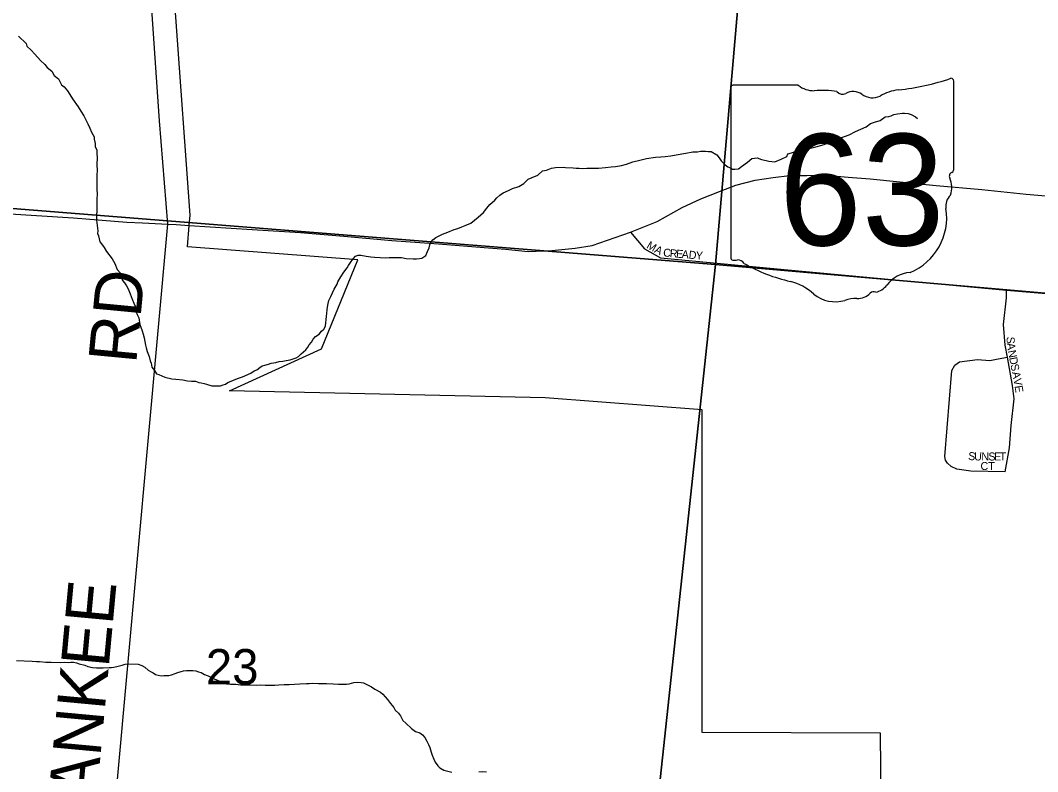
# Model space of a CAD drawing. Extents: x 1310247 to 1552180, y 377264 to 706493.
# Drawn here: x 1434362 to 1440716, y 528333 to 533029 of the extents above; entities that cross this region are included whole.
import ezdxf

# ---------------------------------------------------------------- set-up
doc = ezdxf.new("R2010")
doc.units = 0
for name, color, linetype in [('GM_X_City_Street', 7, 'Continuous'), ('GM_X_City_Street_Text', 7, 'Continuous'), ('GM_X_Corporation', 7, 'Continuous'), ('GM_X_Minor_River', 7, 'Continuous'), ('GM_X_Section', 7, 'Continuous'), ('GM_X_Section_Text', 7, 'Continuous'), ('GM_X_State_Location', 7, 'Continuous'), ('GM_X_State_Route', 7, 'Continuous'), ('GM_X_State_Shield', 7, 'Continuous'), ('GM_X_Township_Road', 7, 'Continuous'), ('GM_X_Township_Road_Text', 7, 'Continuous')]:
    doc.layers.add(name, color=color, linetype=linetype)

msp = doc.modelspace()

# ---------------------------------------------------------------- linework, layer by layer
at = {"layer": 'GM_X_City_Street'}
for points in [[(1438173.8, 531704.6), (1438260.7, 531601.3), (1438360.7, 531544), (1439156.1, 531470.1), (1440521.8, 531342.2), (1441359.6, 531271.6), (1441939, 531212.7)], [(1440512.8, 530208.2), (1440540.6, 530356.9), (1440549.9, 530496.3), (1440568.4, 530663.7), (1440559.1, 530747.4), (1440526.4, 530923.4), (1440512.6, 530998.3), (1440503.3, 531128.4), (1440521.8, 531295.8), (1440521.8, 531342.2)], [(1440512.8, 530208.2), (1440299.1, 530211.7), (1440210.8, 530223.3), (1440175.3, 530240.6), (1440152.8, 530260.5), (1440140.1, 530279.8), (1440136.5, 530302.3), (1440180.4, 530841.5), (1440199.3, 530873.9), (1440226.9, 530894.9), (1440340.7, 530908.9), (1440417.4, 530904.2), (1440468.5, 530913.5), (1440526.4, 530923.4)]]:
    msp.add_lwpolyline(points, dxfattribs=at)
at = {"layer": 'GM_X_Corporation'}
msp.add_lwpolyline([(1439743, 527677), (1439735.1, 528573.2), (1438621.3, 528578.5), (1438620.7, 530594.3), (1437640.5, 530669.4), (1435667.9, 530713.8), (1436242.7, 530975.4), (1436469.5, 531531.5), (1435406.7, 531613), (1435417, 531747.1), (1435422, 531812.4), (1435244.5, 534287.7), (1435239.5, 534489.1), (1435339, 535303.7), (1433602.3, 535359.8)], dxfattribs=at)
at = {"layer": 'GM_X_Minor_River'}
for points in [[(1434351.2, 532929.3), (1434399.7, 532883.3), (1434403.2, 532867), (1434430.4, 532841.9), (1434453.6, 532816.9), (1434488.3, 532777.4), (1434515.6, 532752.3), (1434529, 532733.7), (1434558.3, 532710.5), (1434573.4, 532683.8), (1434600.8, 532662.7), (1434619.5, 532625.8), (1434635.1, 532613.2), (1434656.3, 532588.3), (1434671.6, 532565.6), (1434688.7, 532538.8)], [(1434688.7, 532538.8), (1434723.1, 532489.3), (1434740.1, 532460.5), (1434759.2, 532431.7), (1434772.3, 532407), (1434783.5, 532382.5), (1434796.6, 532355.9), (1434807.7, 532329.3), (1434822.7, 532300.6), (1434824.2, 532286.5), (1434829.3, 532260.2), (1434830.6, 532240), (1434839.8, 532217.5), (1434840.8, 532191.4), (1434842.3, 532175.2), (1434840.3, 532123), (1434841.2, 532092.8), (1434840, 532058.7), (1434840.8, 532026.5), (1434840.1, 532006.4), (1434841, 531976.2), (1434841.7, 531940), (1434840.8, 531915.9), (1434841.1, 531869.6), (1434837.8, 531779.3), (1434839.2, 531763.1), (1434845.4, 531712.6), (1434844.8, 531696.6), (1434850.3, 531682.3), (1434859.1, 531645.8), (1434868.6, 531631.3), (1434885.8, 531608.6), (1434901, 531583.9), (1434935.5, 531538.4), (1434952.6, 531509.6), (1434967.3, 531472.8), (1434988.6, 531449.9), (1435001, 531403.2), (1435012.5, 531388.7), (1435025.9, 531370.1), (1435035.3, 531351.7), (1435048.2, 531319), (1435061, 531286.4), (1435070.2, 531261.9), (1435079.6, 531243.5), (1435086.3, 531207), (1435091.7, 531190.7), (1435103, 531170.2), (1435109.5, 531127.8), (1435114.9, 531111.5), (1435124.2, 531089), (1435129.5, 531068.7), (1435136.6, 531044.3), (1435145, 530999.7), (1435148.4, 530981.5), (1435153.6, 530959.2), (1435166.6, 530928.6), (1435173.6, 530900.2), (1435179.1, 530885.9), (1435184.2, 530861.5), (1435199.5, 530840.9), (1435212.9, 530820.3), (1435226.8, 530815.7), (1435246.6, 530807), (1435264.3, 530798.3), (1435308.2, 530788.6), (1435334.3, 530785.6), (1435376.3, 530782), (1435406.3, 530776.9), (1435430.3, 530774), (1435456.4, 530773.1), (1435476.3, 530766.3), (1435492.3, 530763.7), (1435510.2, 530759), (1435524.1, 530754.5), (1435558, 530745.2), (1435590.1, 530744), (1435612.3, 530745.2), (1435628.5, 530750.6), (1435642.8, 530756.1), (1435659.2, 530765.6), (1435694, 530780.4), (1435718.5, 530791.5), (1435749, 530800.5), (1435802.1, 530824.6), (1435822.7, 530838), (1435839.1, 530845.4), (1435857.7, 530858.8), (1435872.2, 530870.3), (1435888.4, 530873.7), (1435912.8, 530880.9), (1435929.1, 530886.3), (1435957.4, 530891.3), (1435979.7, 530896.5), (1436001.9, 530899.7), (1436022.2, 530903), (1436046.5, 530908.1), (1436066.8, 530913.4), (1436085.1, 530920.8), (1436099.5, 530928.3), (1436116.2, 530945.8)], [(1438563.1, 532206.7), (1438591.3, 532207.7), (1438609.5, 532211), (1438641.7, 532211.8), (1438657.7, 532209.2), (1438675.8, 532208.6), (1438711.2, 532189.2), (1438726.6, 532170.5), (1438740, 532151.9), (1438763.2, 532126.9), (1438780.9, 532114.2), (1438796.7, 532107.6), (1438810.5, 532099), (1438824.5, 532098.5), (1438846.8, 532101.7), (1438865.4, 532115.1), (1438904.5, 532141.8), (1438931.5, 532164.9), (1438963.9, 532169.8), (1438991.6, 532158.7), (1439019.6, 532153.7), (1439037.5, 532149), (1439055.5, 532146.3), (1439073.6, 532145.6), (1439114.4, 532162.2), (1439149.2, 532179), (1439155.8, 532194.9), (1439178.1, 532200.1), (1439206.7, 532211.1), (1439225, 532216.4), (1439259.4, 532223.2), (1439297.8, 532229.8), (1439330.3, 532238.7), (1439383.1, 532252.8), (1439436.2, 532275), (1439475, 532289.6), (1439538.2, 532313.4), (1439577.1, 532334.1), (1439611.8, 532348.9), (1439644.6, 532363.8), (1439671.5, 532384.9), (1439695.9, 532392.1), (1439732.4, 532402.8), (1439763.4, 532425.8), (1439785.7, 532429), (1439799.9, 532432.5), (1439818.3, 532439.8), (1439840.6, 532445), (1439870.9, 532449.9), (1439885, 532449.4), (1439907, 532446.6), (1439924.8, 532439.9), (1439952.5, 532426.8), (1439966.2, 532416.3)], [(1436116.2, 530945.8), (1436145.2, 530968.8), (1436157.9, 530986.5), (1436166.5, 531000.2), (1436181.2, 531017.8), (1436191.9, 531035.5), (1436206.6, 531053), (1436229.3, 531068.3), (1436244, 531085.8), (1436258.6, 531099.4), (1436267.2, 531117.2), (1436270.1, 531141.2), (1436272.7, 531157.2), (1436273.5, 531179.3), (1436276.2, 531197.3), (1436279.1, 531221.3), (1436279.7, 531237.4), (1436284.5, 531259.3), (1436289.2, 531277.2), (1436302.2, 531302.9), (1436311.1, 531326.7), (1436322, 531348.4), (1436341.2, 531379.9), (1436345.8, 531395.8), (1436363, 531425.3), (1436382.2, 531454.8), (1436403.3, 531482.2), (1436411.8, 531495.9), (1436428.8, 531521.4), (1436441.5, 531539.1), (1436456.2, 531554.6), (1436472.5, 531562), (1436488.6, 531561.4), (1436522.6, 531556.2), (1436550.6, 531551.1), (1436574.6, 531548.2), (1436644.9, 531545.6), (1436665, 531546.9), (1436699.2, 531547.6), (1436743.4, 531546), (1436771.3, 531540.9), (1436815.5, 531539.3), (1436835.6, 531538.6), (1436855.8, 531539.8), (1436870, 531543.3), (1436894.6, 531558.5), (1436905.6, 531584.3), (1436914.6, 531608.1), (1436919.2, 531626), (1436927.9, 531643.8), (1436938.5, 531657.4), (1436957.1, 531672.8), (1436998.1, 531693.4), (1437032.8, 531706.2), (1437071.5, 531720.9), (1437093.9, 531728.1), (1437120.4, 531739.2), (1437140.8, 531746.5), (1437175.5, 531761.3), (1437221.2, 531799.8), (1437254.4, 531828.8), (1437275.5, 531856.1), (1437294.4, 531877.6), (1437325.5, 531904.6), (1437338.2, 531920.2), (1437356.8, 531935.6), (1437377.5, 531950.9), (1437410.2, 531965.8), (1437436.8, 531978.9), (1437475.5, 531991.5), (1437506.3, 532008.5), (1437533.4, 532035.6), (1437557.9, 532046.8), (1437594.7, 532061.5), (1437623.8, 532088.6), (1437648.1, 532093.7), (1437678.7, 532104.7), (1437705, 532109.7), (1437753.4, 532112), (1437767.3, 532109.4), (1437815.5, 532107.7), (1437833.5, 532105), (1437851.6, 532104.3), (1437873.7, 532103.5), (1437899.9, 532104.5), (1437972.3, 532105.9), (1438016.7, 532110.3), (1438053, 532112.9), (1438079.2, 532116), (1438117.7, 532122.6), (1438148.1, 532129.5), (1438186.8, 532144.2), (1438231.4, 532154.6), (1438272, 532165.2), (1438328.6, 532173.2), (1438362.9, 532175.9), (1438389.2, 532178.9), (1438425.4, 532181.6), (1438457.9, 532188.5), (1438518.6, 532198.3), (1438563.1, 532206.7)], [(1434339.1, 529028.4), (1434435.5, 529024.9), (1434463.5, 529021.8)], [(1434463.5, 529021.8), (1434481.6, 529021.2), (1434521.7, 529017.7), (1434553.9, 529018.5), (1434616.1, 529016.2), (1434640.3, 529017.3), (1434660.4, 529016.6), (1434678.5, 529017.9), (1434694.6, 529017.3), (1434712.6, 529014.6), (1434730.4, 529007.9), (1434764.3, 528998.7), (1434784, 528989.9), (1434812, 528984.8), (1434838, 528981.8), (1434862.2, 528983), (1434880.3, 528982.3), (1434916.6, 528985), (1434932.6, 528984.4), (1434946.8, 528985.9), (1434973.2, 528992.9), (1434997.5, 529000.1), (1435017.8, 529005.4), (1435038, 529006.6), (1435098.2, 529004.4), (1435120.1, 528997.6), (1435139.8, 528986.8), (1435161.2, 528967.9), (1435175, 528959.3), (1435192.8, 528950.6), (1435206.5, 528940.1), (1435222.5, 528937.5), (1435242.4, 528932.7), (1435258.5, 528934.1), (1435272.6, 528933.6), (1435290.7, 528934.9), (1435306.9, 528938.4), (1435329.4, 528947.6), (1435345.7, 528953), (1435366.1, 528960.3), (1435382.3, 528963.7), (1435400.4, 528965.1), (1435438.6, 528965.7), (1435458.6, 528962.9), (1435474.6, 528958.3), (1435492.5, 528953.6), (1435512.1, 528940.8), (1435535.9, 528931.9), (1435555.6, 528921.1), (1435577.4, 528912.3), (1435593.3, 528905.7), (1435630.8, 528888.2), (1435650.8, 528883.4), (1435674.8, 528880.5), (1435708.9, 528879.3), (1435737, 528876.2), (1435797.3, 528876), (1435835.4, 528874.6), (1435863.6, 528875.5), (1435891.7, 528874.5), (1435929.9, 528875.1), (1435952, 528874.3), (1435976.2, 528875.4), (1436010.5, 528878.2), (1436040.7, 528879.1), (1436107.2, 528882.6), (1436149.5, 528885.1), (1436165.5, 528884.5), (1436185.7, 528885.8), (1436223.8, 528884.4), (1436274.1, 528884.5), (1436316.3, 528882.9), (1436348.3, 528879.8), (1436384.5, 528880.4), (1436398.6, 528879.9), (1436416.8, 528883.3), (1436445.2, 528890.3), (1436469.5, 528893.4), (1436491.5, 528890.6), (1436505.5, 528888), (1436535.1, 528874.9), (1436554.9, 528864.1), (1436576.4, 528849.2), (1436611.9, 528829.8), (1436625.5, 528817.2), (1436654.5, 528784), (1436673.7, 528759.1), (1436694.9, 528734.2), (1436702.3, 528717.8), (1436723.8, 528698.9), (1436737.2, 528682.4), (1436750.3, 528653.7), (1436769.7, 528636.9), (1436804.7, 528603.4), (1436830.2, 528584.4), (1436858, 528575.3), (1436873.7, 528564.7), (1436889.1, 528548), (1436900.3, 528523.5), (1436911.6, 528502.9), (1436919, 528484.6)], [(1436919, 528484.6), (1436928, 528456.1), (1436935.3, 528435.7), (1436944.5, 528411.2), (1436953.8, 528392.8), (1436969.1, 528370.1), (1436982.7, 528357.5), (1437006.3, 528342.6), (1437058.1, 528330.6)], [(1437225.1, 528332.5), (1437247.3, 528333.7), (1437273.4, 528332.7)]]:
    msp.add_lwpolyline(points, dxfattribs=at)
at = {"layer": 'GM_X_Section'}
for points in [[(1433777.1, 537213.7), (1438084.1, 536803.1), (1439154.1, 536695.5), (1438704.1, 531504), (1433213.8, 531940)], [(1439154.1, 536695.5), (1443539.4, 536279.3), (1444509.4, 536185.8), (1444041.9, 531037.6), (1438704.1, 531504)], [(1433213.8, 531940), (1438704.1, 531504), (1438129.1, 526150.6), (1432709, 526601)], [(1438704.1, 531504), (1444041.9, 531037.6), (1443523.4, 525638.5), (1438129.1, 526150.6)]]:
    msp.add_lwpolyline(points, close=True, dxfattribs=at)
at = {"layer": 'GM_X_State_Route'}
for points in [[(1437765.7, 531598.3), (1437827.8, 531604.6), (1437934.4, 531621), (1438173.8, 531704.6), (1438339.4, 531771.9), (1438495.2, 531858.8), (1438611.7, 531912.9), (1438728.1, 531958.8), (1438829.8, 531999.8), (1438951.1, 532031), (1439064.3, 532047.4), (1439166, 532058.9), (1439274.2, 532058.9), (1439392.3, 532060.5), (1439533.3, 532049), (1439669.4, 532037.6), (1439854.7, 532019.5), (1440082.7, 531996.5), (1440366.3, 531972), (1440643.5, 531942.4), (1441081.4, 531904.7), (1441426.6, 531867.9), (1441719.3, 531840.8), (1441847, 531828.1)], [(1434026.9, 531841.5), (1434041.1, 531840.3), (1434265.5, 531821.2), (1434693.8, 531794.5), (1435027.9, 531768.1), (1435125.5, 531763.3)], [(1435125.5, 531763.3), (1435282.6, 531755.5)], [(1435282.6, 531755.5), (1435335.5, 531752.2)], [(1435335.5, 531752.2), (1435417, 531747.1), (1435810.7, 531722.7), (1436112.4, 531703), (1436383, 531680), (1436683.1, 531653.8), (1436973.4, 531632.5), (1437206.2, 531614.5), (1437391.5, 531599.7), (1437534.2, 531584.9), (1437681.8, 531589.8), (1437765.7, 531598.3)]]:
    msp.add_lwpolyline(points, dxfattribs=at)
at = {"layer": 'GM_X_State_Shield'}
for p, q in [((1438799.3, 532604.9), (1438799.3, 531548.2)), ((1439220.7, 532623), (1438813, 532623)), ((1440191.5, 532096.5), (1440191.5, 532649.2)), ((1440191.3, 532096.6), (1440191.5, 532096.5))]:
    msp.add_line(p, q, dxfattribs=at)
for centre, radius, start, end in [((1439695.6, 534063.6), 1476.4, 275.84447, 288.90645), ((1440176, 532651.5), 15.5, 351.86209, 97.738), ((1438815.3, 532607.1), 16.1, 98.1301, 188.1301), ((1439317.8, 532745.7), 156.4, 231.61951, 271.11188), ((1439369.7, 532029.8), 561.6, 80.48669, 94.98827), ((1439497.2, 532612.6), 45.1, 219.79206, 297.10237), ((1439563.4, 532490.5), 93.8, 54.46668, 119.14113), ((1439684.5, 532658), 112.9, 233.85621, 294.82819), ((1439883.9, 532300.3), 297, 97.34618, 120.76885), ((1440174.9, 532094.3), 16.6, 289.60381, 7.73413), ((1440187.9, 532055.9), 24, 107.94398, 210.33697), ((1440035.3, 531986), 144, 340.03296, 23.64957), ((1440247, 531865.2), 104.8, 136.8065, 186.92959), ((1439778.3, 531794.9), 369.3, 292.30889, 8.98584), ((1438815.4, 531545.9), 16.3, 171.95839, 258.30661), ((1438817.9, 531654), 124.2, 267.33899, 280.60386), ((1438843.3, 531487.3), 44.8, 29.74838, 93.27175), ((1439408.6, 532436.6), 1066.1, 240.41292, 257.1985), ((1439090.7, 531073.5), 333.6, 47.18416, 75.83597), ((1439934, 531251.6), 202.2, 94.40312, 142.57675), ((1439691.3, 531300.6), 31.8, 65.75173, 132.64842), ((1439677.7, 531445.8), 119.3, 282.87319, 323.27711), ((1439451.5, 531482), 211.7, 230.70037, 286.29184), ((1439573.8, 531116.7), 173.9, 85.69512, 111.20995), ((1439589.3, 531402.9), 112.8, 268.77702, 315.54927)]:
    msp.add_arc(centre, radius, start, end, dxfattribs=at)
at = {"layer": 'GM_X_Township_Road'}
for points in [[(1435282.6, 531755.5), (1435231.5, 532401.2), (1435171.6, 533279.8), (1435134.2, 533784.1), (1435114.2, 534178.5), (1435099.2, 534403.1), (1435131.7, 534750.1), (1435137.7, 534806.5)], [(1436361.9, 526286.1), (1436479.8, 527654.3), (1435533.7, 527738.5), (1435085.6, 527776.9), (1434996, 527797.8), (1434954.5, 527817.2), (1434931.6, 527854.8), (1434925.9, 527864.3), (1434969.1, 528284.3), (1435282.6, 531755.5)]]:
    msp.add_lwpolyline(points, dxfattribs=at)

# ---------------------------------------------------------------- texts
at = {"layer": 'GM_X_City_Street_Text'}
for s, rotation, p in [('M', 328.83164, (1438268.9, 531609.6)), ('A', 333.28375, (1438317.8, 531580.3)), ('C', 352.53995, (1438374.5, 531555.1)), ('R', 355.37134, (1438416.5, 531549.7)), ('E', 355.29535, (1438455.9, 531546.5)), ('A', 355.33066, (1438491, 531543.6)), ('D', 355.31714, (1438534.9, 531540)), ('Y', 355.29535, (1438578.7, 531536.4)), ('S', 270.61475, (1440522.1, 531051.9)), ('A', 277.50173, (1440523, 531010.1)), ('N', 280.88448, (1440529.2, 530963.3)), ('D', 280.91316, (1440537.5, 530920.1)), ('S', 280.91492, (1440545.8, 530876.9)), ('A', 280.91773, (1440555, 530829.4)), ('V', 280.39675, (1440563.3, 530786.3)), ('E', 279.0536, (1440571.2, 530743.3)), ('S', 354.52729, (1440279.8, 530282.6)), ('U', 359.04692, (1440319.1, 530279)), ('N', 0.01536, (1440364, 530278.3)), ('S', 0.00001, (1440408, 530278.3)), ('E', 0.00001, (1440443.2, 530278.3)), ('T', 0.00001, (1440478.4, 530278.3)), ('CT', 0.00001, (1440358.7, 530218.6))]:
    msp.add_text(s, height=50, rotation=rotation, dxfattribs=at).set_placement(p)
at = {"layer": 'GM_X_Section_Text'}
msp.add_text('23', height=221, rotation=0.00001, dxfattribs=at).set_placement((1435520.9, 528878.8))
at = {"layer": 'GM_X_State_Location'}
for s in ['s', 'r']:
    msp.add_text(s, height=1, dxfattribs=at).set_placement((1439479.7, 532006.3))
msp.add_text('63', height=1, rotation=0.00001, dxfattribs=at).set_placement((1439227.9, 531933.5))
at = {"layer": 'GM_X_State_Shield'}
msp.add_text('63', height=696.1, dxfattribs=at).set_placement((1439099.7, 531622.7))
at = {"layer": 'GM_X_Township_Road_Text'}
for s, rotation, p in [('RD', 84.58318, (1435085.5, 530878.3)), ('YANKEE', 84.68581, (1434812.7, 527891.4))]:
    msp.add_text(s, height=300, rotation=rotation, dxfattribs=at).set_placement(p)

doc.saveas('drawing.dxf')
